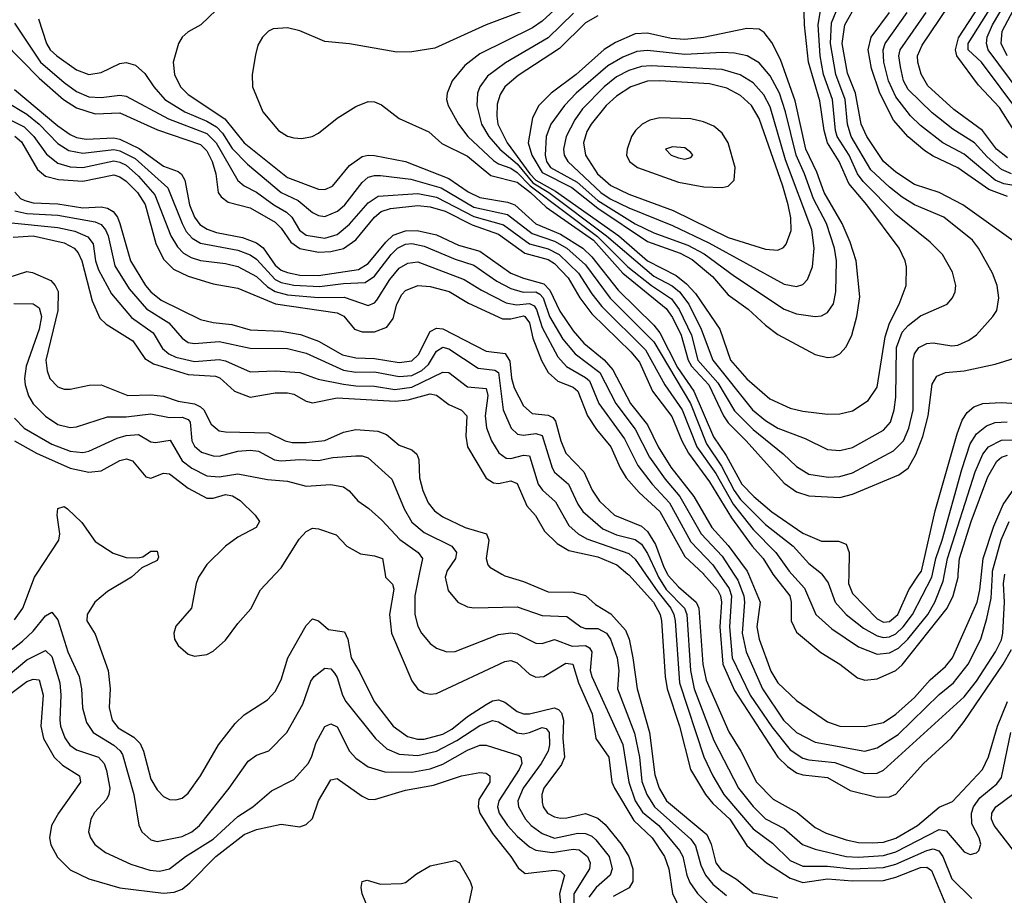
# Model space of a CAD drawing. Header units: inches. Extents: x 884549 to 1028252, y 526810 to 653624.
# Tile 825 of 1056: x 974067 to 977240, y 618965 to 621787. Entities that reach past the tile are written whole.
import ezdxf

# ---------------------------------------------------------------- set-up
doc = ezdxf.new("R2010")
doc.units = ezdxf.units.IN
doc.header["$MEASUREMENT"] = 0
doc.layers.add('A9671', color=7, linetype='Continuous')
doc.layers.add('A9672', color=7, linetype='Continuous')

msp = doc.modelspace()

# ---------------------------------------------------------------- linework, layer by layer
at = {"layer": 'A9671', "color": 5}
for points, elevation in [([(974050, 619852.4), (974077.6, 619890), (974114.6, 619990), (974121.1, 620000)], 2780), ([(974437.9, 620000), (974426.7, 619990), (974350, 619944), (974309.5, 619910), (974284.1, 619870), (974283.2, 619850), (974310, 619807), (974351.8, 619690), (974358.2, 619630), (974355.3, 619570), (974365, 619530), (974384.3, 619504.3), (974434.7, 619474.7), (974454.8, 619454.8), (974465.8, 619430), (974490, 619339.3), (974510, 619304.6), (974530, 619284), (974550, 619273.9), (974570, 619272.3), (974590, 619278.3), (974610, 619294.3), (974649.3, 619350), (974707.2, 619450), (974761, 619519), (974790, 619547), (974865, 619595), (974890, 619622.4), (974910, 619659.5), (974931, 619730), (974990, 619834.6), (975010, 619856.1), (975030, 619849.3), (975061.6, 619821.6), (975114, 619814), (975124.4, 619790), (975135.1, 619730), (975163.4, 619683.4), (975209.3, 619590), (975270, 619510.1), (975316.8, 619476.8), (975348.4, 619468.4), (975370, 619467.8), (975430, 619484.5), (975459.3, 619500.7), (975510, 619541.1), (975570, 619580.1), (975590, 619591.8), (975610, 619595.5), (975630, 619587.9), (975670, 619557.4), (975690, 619550.1), (975710, 619549.8), (975789.4, 619569.4), (975803.6, 619563.6), (975812.8, 619552.8), (975819.1, 619530), (975817.4, 619470), (975822, 619410), (975813.1, 619386.9), (975755.9, 619310), (975749.2, 619290), (975750, 619264.9), (975754, 619250), (975768, 619230), (975790, 619217.7), (975810, 619213.3), (975830, 619215.1), (975890, 619228.4), (975930, 619214.2), (975953.3, 619193.2), (976005.2, 619130), (976029.2, 619090), (976042.8, 619050), (976042.7, 619010), (976030.8, 618989.2), (975978.7, 618961.3)], 2780), ([(974649.7, 620000), (974643.2, 619990), (974635.3, 619970), (974620.9, 619890), (974570, 619832.7), (974563.4, 619810), (974565.7, 619790), (974577.2, 619770), (974610, 619742.5), (974630, 619735.7), (974670, 619741.4), (974690, 619751.9), (974730, 619787), (974770, 619841), (974812.1, 619887.9), (974842.8, 619950), (974890.3, 620000)], 2820), ([(975244.3, 620000), (975245.9, 619990), (975267.8, 619967.8), (975272.1, 619952.1), (975258.4, 619870), (975265.1, 619810), (975330, 619656.1), (975350, 619629.4), (975370, 619617.6), (975390, 619613.1), (975410, 619615), (975630, 619718.8), (975650, 619721.5), (975670, 619713.9), (975710, 619677.3), (975730, 619667.7), (975755.7, 619670), (975827.1, 619712.9), (975849.5, 619709.5), (975867.9, 619650), (975912, 619550), (975923.8, 619470), (975965.1, 619410), (975975.1, 619330), (975983.7, 619310), (976046.3, 619206.3), (976104.5, 619150), (976144.2, 619090), (976158.8, 619050), (976170, 618971.3), (976209.4, 618890)], 2820), ([(975354.4, 620000), (975340.3, 619930), (975340.1, 619870), (975350, 619832), (975362, 619810), (975390, 619776.2), (975410, 619761.8), (975442.8, 619750), (975470, 619751), (975610, 619805.1), (975650, 619811.3), (975670, 619807.4), (975730, 619777.1), (975750, 619776.6), (975790, 619789.1), (975847.5, 619767.5), (975889.6, 619769.7), (975903, 619763), (975910.5, 619750), (975905.4, 619690), (975910, 619670.3), (976010, 619451), (976030, 619330), (976049.8, 619270), (976073.5, 619233.5), (976126.2, 619190), (976193.1, 619110), (976203.4, 619090), (976216.3, 619030), (976225.9, 619005.9), (976250.7, 618970.7), (976292.2, 618930)], 2840), ([(975440.8, 620000), (975438.3, 619990), (975447.8, 619947.8), (975478.5, 619910), (975510, 619895), (975530, 619892), (975670, 619894.3), (975750, 619866.3), (975830, 619863.4), (975875, 619830), (975890, 619825.4), (975930, 619825.1), (975957.7, 619810), (975970.7, 619790), (975992, 619730), (975997.2, 619690), (975993.2, 619630), (976047.6, 619487.6), (976064.2, 619410), (976072, 619332), (976087.3, 619290), (976112.8, 619250), (976230, 619146), (976244.4, 619124.4), (976262.1, 619062.1), (976276.4, 619030), (976300.6, 619000.6), (976344, 618964)], 2860), ([(975620.3, 620000), (975630, 619994.4), (975690, 619976.2), (975770, 619942.8), (975850, 619941.6), (975890, 619931.6), (975922.2, 619902.3), (975971.8, 619871.8), (976019, 619819), (976030.5, 619790.5), (976042.9, 619730), (976057, 619630), (976096.3, 619490), (976113.7, 619353.7), (976127.3, 619310), (976151.5, 619270), (976280.6, 619160.6), (976295.2, 619130), (976309.5, 619070), (976326.7, 619046.7), (976377.1, 619017.1), (976430, 618973.2), (976510, 618956.9)], 2880), ([(976026.9, 620000), (976030, 619997.4), (976109.6, 619910), (976131.2, 619870), (976134.9, 619850), (976146.9, 619670), (976153.6, 619630), (976193.3, 619510), (976228.1, 619370), (976276.4, 619290), (976300.6, 619260.6), (976355.4, 619210), (976410, 619125.3), (976473.7, 619070), (976550, 619020.8), (976590, 619006.4), (976670, 619018), (976750, 619011.6), (976850, 619013.2), (976890, 619023.8), (976970, 619054.7), (976990, 619056.2), (977005.1, 619045.1), (977069.7, 618890)], 2920), ([(976083.1, 620000), (976122.7, 619942.7), (976165.1, 619890), (976175.1, 619870), (976178.8, 619850), (976192.8, 619650), (976271.8, 619411.8), (976300.1, 619350), (976336.1, 619290), (976430, 619179.6), (976492.9, 619132.9), (976550, 619077.2), (976590, 619058.7), (976670, 619059.5), (976750, 619050), (976850, 619054.3), (976890, 619065), (976990, 619109.6), (977010, 619114.6), (977028.3, 619108.4), (977041.2, 619090), (977070, 619018.7), (977134.9, 618954.9)], 2940), ([(976120.6, 620000), (976125.2, 619990), (976150, 619951.1), (976208.9, 619890), (976216.1, 619870), (976228.8, 619690), (976240.7, 619630), (976303.8, 619463.8), (976383.1, 619310), (976430, 619250.9), (976470, 619212), (976530, 619179.9), (976589.3, 619129.3), (976630, 619113.6), (976730, 619089.8), (976770, 619087.8), (976850, 619093.5), (976890, 619105.5), (977030, 619177.6), (977052.6, 619172.6), (977110, 619105), (977130, 619097), (977150, 619101.8), (977157.3, 619110), (977163.4, 619130), (977158.5, 619150), (977135, 619195), (977133.6, 619230), (977140.3, 619250), (977160.4, 619279.6), (977215.9, 619324.1), (977230, 619344.6), (977260.6, 619490)], 2960), ([(976154.2, 620000), (976156.2, 619996.2), (976190, 619959.1), (976246.3, 619910), (976254.8, 619890), (976268.2, 619710), (976278.4, 619658.4), (976351.9, 619491.9), (976391, 619430), (976441.4, 619330), (976494.8, 619274.8), (976572, 619232), (976630, 619184), (976665.8, 619165.8), (976730, 619143.4), (976770, 619135), (976814.2, 619134.2), (976850, 619136.7), (976890, 619149.4), (976960.1, 619190), (977030, 619248.7), (977072.1, 619267.9), (977169.4, 619370.6), (977188.8, 619411.2), (977217.4, 619510), (977249.3, 619590)], 2980), ([(976270.6, 620000), (976315, 619950), (976325.1, 619930), (976327.9, 619910), (976323.4, 619830), (976332.8, 619710), (976370, 619625.1), (976510, 619410.1), (976540.6, 619380.6), (976570, 619359.9), (976590, 619353), (976670, 619344.8), (976742.6, 619302.6), (976830, 619281), (976870, 619282.5), (976890, 619290.8), (976978.7, 619390), (977068.3, 619471.7), (977110, 619525.2), (977235.9, 619710), (977262.8, 619757.2)], 3020), ([(976320.9, 620000), (976353.4, 619953.4), (976360.5, 619930), (976353.8, 619830), (976363, 619730), (976420.4, 619610), (976490, 619508), (976550, 619433.9), (976590, 619407.5), (976610, 619401.5), (976693.2, 619393.2), (976790, 619357.6), (976830, 619358.5), (976850, 619368.1), (977110, 619604.9), (977150, 619654.8), (977211.3, 619750), (977230, 619788.8), (977234.8, 619810), (977240.3, 619910), (977237, 619970), (977241.1, 620000)], 3040), ([(976368.5, 620000), (976381.1, 619981.1), (976400.6, 619930), (976402.8, 619910), (976395.3, 619810), (976408, 619750), (976460.9, 619630), (976528.4, 619530), (976570, 619490.1), (976630, 619458.2), (976790, 619429.7), (976830, 619440.3), (976897.1, 619482.9), (977030, 619612.5), (977075.9, 619650), (977122.6, 619710), (977163.6, 619790), (977183.3, 619856.7), (977197.6, 619922.4), (977201.5, 620000)], 3060), ([(976415.3, 620000), (976452.4, 619910), (976442.5, 619830), (976449.3, 619790), (976487.1, 619687.1), (976510, 619650.1), (976570, 619592.9), (976670, 619523.7), (976710, 619509.7), (976790, 619508.6), (976850, 619522.1), (976890, 619548.3), (976950, 619602.5), (977000.2, 619659.8), (977050, 619702.5), (977072.3, 619730), (977152, 619910), (977161, 619950), (977166.2, 620000)], 3080), ([(976494, 620000), (976548.1, 619930), (976553.1, 619910), (976552.8, 619850), (976570, 619813.6), (976647.9, 619747.9), (976709.2, 619710), (976766.1, 619666.1), (976790, 619658.5), (976830, 619663), (976890, 619689.7), (976910, 619707.3), (977055.1, 619890), (977074.3, 619930), (977090.5, 619990), (977091.4, 620000)], 3120), ([(976555, 620000), (976595.3, 619955.3), (976632.7, 619870), (976683.5, 619823.5), (976770, 619765.9), (976830, 619742.2), (976870, 619746.1), (976898.4, 619761.6), (976929.2, 619790.8), (976993, 619870), (977015.7, 619910), (977042.4, 619977.6), (977046.8, 620000)], 3140), ([(976651.7, 620000), (976671.8, 619971.8), (976694.6, 619910), (976730, 619869.7), (976786.1, 619826.1), (976830, 619801.1), (976850, 619796), (976870, 619797.5), (976890, 619807.2), (976913.6, 619830), (976943.4, 619870), (977005.9, 619990), (977008, 620000)], 3160), ([(976738.4, 620000), (976737.9, 619970), (976750, 619938), (976830, 619855.9), (976850, 619845.5), (976870, 619847.2), (976896.4, 619870), (976932.1, 619950), (976965.5, 620000)], 3180), ([(974010, 619732.3), (974076.1, 619783.9), (974110, 619816.6), (974150, 619866.1), (974170, 619877.2), (974190, 619852.7), (974221.8, 619750), (974258.8, 619670), (974266.6, 619630), (974269.7, 619569.7), (974282.1, 619522.1), (974304.1, 619490), (974370, 619449.4), (974391.2, 619431.2), (974398.6, 619418.6), (974434.8, 619290), (974450.7, 619190.7), (974460.7, 619170), (974490, 619143.5), (974510, 619138.5), (974590, 619154.4), (974621.6, 619170), (974646.5, 619190), (974741.4, 619310), (974802.8, 619397.2), (974830, 619416.6), (974870, 619431), (974927.7, 619490), (974978.8, 619581.2), (975004.8, 619655.2), (975015.7, 619670), (975050, 619696.8), (975070, 619695.4), (975081, 619681), (975090, 619666.7), (975106.7, 619610), (975118.2, 619590), (975212.9, 619470), (975250, 619437.2), (975290, 619420.1), (975350, 619415.2), (975410, 619429.3), (975476, 619464), (975550, 619512), (975590, 619528.5), (975610, 619524.4), (975670, 619488.6), (975690, 619485.8), (975710, 619489.4), (975750, 619506.2), (975762.9, 619502.9), (975772.7, 619490), (975773.6, 619450), (975769.5, 619430), (975746.8, 619390), (975688.7, 619310), (975671.8, 619270), (975673.8, 619250), (975696.7, 619210), (975715.3, 619190), (975750, 619164.3), (975790, 619149.3), (975865.1, 619165.1), (975890, 619164.4), (975910, 619156), (975923.9, 619144), (975966.2, 619090), (975975.5, 619050), (975969.8, 619030.2), (975924, 618990), (975901.3, 618958.7)], 2760), ([(974030, 619673.2), (974090, 619723.9), (974150, 619753.6), (974170, 619734.2), (974196.6, 619650), (974199.5, 619610), (974196, 619530), (974198.6, 619510), (974212.6, 619472.6), (974228.5, 619448.5), (974250, 619433.9), (974320.8, 619410), (974338.8, 619390), (974347, 619367), (974357.5, 619310), (974354.7, 619290), (974346.7, 619273.4), (974308.2, 619231.8), (974295.9, 619210), (974288.7, 619170), (974294.8, 619150), (974309.3, 619129.3), (974343.5, 619103.5), (974425.2, 619065.2), (974486.1, 619046.1), (974517.1, 619042.9), (974550, 619050.1), (974601.1, 619090), (974690, 619145.6), (974770, 619218.8), (974818, 619250), (974878.1, 619301.9), (974950, 619338.2), (974996.9, 619390), (975007.6, 619410), (975022, 619458), (975050, 619508.7), (975070, 619518.2), (975090, 619508.3), (975129.6, 619430), (975150, 619407.5), (975190, 619378.8), (975243.5, 619363.5), (975330, 619362.4), (975390, 619372.5), (975430, 619387.9), (975510, 619432.7), (975550, 619448.9), (975570, 619448.8), (975675.3, 619415.3), (975682.2, 619410), (975684.7, 619390), (975676, 619370), (975610.4, 619270), (975606.2, 619250), (975611.4, 619230), (975639.2, 619190), (975670, 619156), (975710, 619121.4), (975730, 619110.7), (975783, 619103), (975850, 619113.8), (975870, 619112.1), (975896.5, 619090), (975904.6, 619070), (975903.4, 619050), (975852.7, 618970), (975853.1, 618870)], 2740), ([(974030, 619609.4), (974090, 619653.7), (974110, 619661.8), (974130, 619659), (974142.1, 619610), (974135.2, 619510), (974144.1, 619470), (974177.6, 619410), (974204.8, 619384.8), (974259.4, 619350), (974262.6, 619330), (974192.5, 619230), (974169.5, 619190), (974163.3, 619150), (974167.6, 619127.6), (974188.4, 619088.4), (974230, 619047.1), (974290, 619017.9), (974390, 618989), (974530, 618972), (974564.3, 618975.7), (974590, 618985.3), (974615.2, 619004.8), (974698.7, 619090), (974790, 619160.9), (974830, 619176.8), (974910, 619194.6), (974970, 619185.6), (974990, 619193), (975010, 619212.9), (975029.9, 619270), (975070, 619337.5), (975090, 619341.7), (975170, 619284.2), (975190, 619274.8), (975210, 619274.3), (975310, 619304.3), (975400.2, 619319.8), (975490, 619350.5), (975550, 619360.8), (975570, 619358.2), (975581.3, 619350), (975581.7, 619330), (975546.5, 619273.5), (975544.7, 619250), (975549.6, 619230), (975590, 619164.2), (975649.7, 619090), (975673.1, 619053.1), (975695.9, 619035.9), (975790, 619046.1), (975810, 619043), (975821.9, 619030), (975806.8, 618970), (975813.1, 618910)], 2720), ([(977268.7, 619110), (977206.7, 619190), (977198.1, 619210), (977198.9, 619230), (977212.5, 619250), (977265.8, 619290)], 2940), ([(975211.8, 618870), (975170.5, 618970), (975167.2, 618990), (975170.8, 619009.2), (975186.3, 619013.7), (975230, 619001.5), (975296.7, 619003.2), (975310, 619006.5), (975345.5, 619034.5), (975390, 619059.6), (975470, 619076.9), (975484.2, 619070), (975518.7, 619010), (975524.6, 618990), (975508.2, 618910)], 2680)]:
    msp.add_lwpolyline(points, dxfattribs=dict(at, elevation=elevation))
at = {"layer": 'A9672', "color": 5}
for points, elevation in [([(975851.8, 621808.2), (975770, 621728.7), (975632, 621648), (975574.8, 621605.2), (975549.2, 621570), (975542.6, 621550), (975539.4, 621510), (975555, 621450), (975578.3, 621410), (975614.2, 621370), (975670, 621322.3), (975720.8, 621260.8), (975771.9, 621230), (975957.6, 621090), (976110, 620960.7), (976169.1, 620929.1), (976192.9, 620910), (976222.6, 620870), (976263, 620790), (976300.8, 620690), (976428.1, 620530), (976470, 620495), (976510, 620470.8), (976597.4, 620437.4), (976670, 620401.3), (976710, 620398), (976750, 620408.2), (976850, 620463.9), (976872.4, 620490), (976885, 620530), (976889.9, 620570.1), (976892.2, 620730), (976910, 620780.1), (976930, 620801.8), (976970, 620832.8), (977055.3, 620870), (977072.3, 620890), (977081, 620910), (977083, 620930), (977072.9, 620972.9), (977040.2, 621030), (977000.2, 621070), (976890, 621158.8), (976785, 621265), (976767, 621290), (976739.7, 621350), (976701.1, 621410), (976695.4, 621430), (976685.5, 621530), (976657.2, 621610), (976646, 621670), (976639.4, 621770), (976655.9, 621870)], 3260), ([(977248.8, 621670), (977229, 621710), (977232.8, 621750), (977295.7, 621870)], 3020), ([(975827.1, 621853), (975750, 621782.2), (975719.8, 621760.2), (975550, 621676.9), (975501.3, 621638.7), (975460.4, 621590), (975444, 621550), (975442.3, 621530), (975447.5, 621510), (975480.5, 621450), (975510.5, 621410), (975593.5, 621333.5), (975610, 621322.5), (975650, 621308), (975670, 621294), (975711.3, 621251.3), (975928.4, 621088.4), (976026, 620990), (976103.2, 620930), (976167.2, 620887.2), (976192.4, 620852.4), (976231.5, 620770), (976252.3, 620690), (976316.8, 620616.8), (976370, 620526.3), (976430, 620466), (976527.3, 620387.3), (976570, 620346.7), (976610, 620322.6), (976672.3, 620312.3), (976710, 620315.1), (976750, 620326.7), (976882.9, 620397.1), (976914.5, 620430), (976931.6, 620470), (976945.6, 620530), (976945.9, 620690), (976950.4, 620710), (976964.5, 620730), (976990, 620743.3), (977010, 620745.1), (977070, 620736.1), (977090, 620738.4), (977125.7, 620754.3), (977150, 620771.1), (977203.1, 620830), (977215.8, 620850), (977222.2, 620890), (977216.2, 620930), (977201.5, 620970), (977156.7, 621050), (977136.7, 621076.7), (977044.5, 621150), (976950, 621190.6), (976910, 621215.3), (976870, 621247.3), (976810, 621302.5), (976746.4, 621410), (976734.3, 621450), (976726.6, 621530), (976696.4, 621610), (976679.3, 621710), (976683, 621777), (976712.8, 621850)], 3240), ([(975930, 621799.4), (975890, 621776.8), (975806.2, 621693.8), (975672.9, 621607.1), (975630.5, 621570), (975614.6, 621545.4), (975605.8, 621514.2), (975604.1, 621475.9), (975608, 621450), (975637.8, 621390), (975711.1, 621290), (975730, 621269.3), (975793.9, 621233.9), (975997.2, 621090), (976090, 621009.7), (976182, 620962), (976215.9, 620935.9), (976244.3, 620904.3), (976323.4, 620790), (976357.5, 620690), (976410, 620629.7), (976484.5, 620564.5), (976550, 620535.2), (976590, 620524.9), (976670, 620515.7), (976710, 620516.3), (976750, 620526.1), (976800.5, 620559.5), (976830, 620602.9), (976855.2, 620764.8), (976870, 620808.9), (976900.7, 620870), (976923.2, 620930), (976924.4, 620990), (976920.1, 621010), (976900.4, 621050), (976797, 621190), (976738.6, 621258.6), (976707.8, 621330), (976669.6, 621390), (976658.6, 621430), (976644.9, 621524.9), (976608.8, 621650), (976596.2, 621770), (976594.1, 621850)], 3280), ([(977283.4, 621063.4), (977105.4, 621190), (977030, 621229.9), (976950, 621256.2), (976890, 621294.9), (976849.9, 621330), (976796.7, 621410), (976778.6, 621450), (976760.3, 621550), (976734.3, 621614.3), (976716.6, 621710), (976726.2, 621770), (976763.7, 621836.3)], 3220), ([(977250, 621341.1), (977214.3, 621370), (977169.5, 621429.5), (977077, 621497), (976993.3, 621573.3), (976971.2, 621611.2), (976960.9, 621650), (976960.3, 621670), (976975.1, 621704.9), (977059.2, 621830)], 3120), ([(977270, 621431), (977224.2, 621504.2), (977156.1, 621576.1), (977086.6, 621670), (977082.4, 621690), (977092.2, 621727.8), (977158, 621830)], 3080), ([(977290, 621484.3), (977165.7, 621650), (977123.6, 621690), (977122.7, 621710), (977211.3, 621850)], 3060), ([(977291, 621551), (977187.8, 621690), (977181.8, 621710), (977184.1, 621730), (977201.8, 621770), (977248.7, 621850)], 3040), ([(974701, 621819), (974650.1, 621769.9), (974610, 621747.5), (974590.1, 621730), (974578.8, 621710), (974562, 621650), (974565.7, 621610), (974585, 621570), (974610, 621546.2), (974727.7, 621467.7), (974790, 621389.8), (974930, 621278.5), (975030, 621240.7), (975050, 621239.2), (975074.9, 621250), (975130, 621316.9), (975170, 621345.9), (975190, 621350.7), (975210, 621349.1), (975310, 621330.3), (975450, 621274.8), (975511.8, 621231.8), (975550, 621214.2), (975638.4, 621198.4), (975662.9, 621190), (975730, 621129.1), (975810, 621096.1), (975881.8, 621050), (975910, 621022.6), (975995.4, 620915.4), (976110, 620802.3), (976130, 620777.3), (976186.3, 620666.3), (976239, 620590), (976302.2, 620442.2), (976342.8, 620382.8), (976394.2, 620290), (976432.5, 620250), (976490, 620200.5), (976590, 620132.4), (976650, 620106.3), (976705.8, 620105.8), (976730, 620096.8), (976739.6, 620070), (976738.4, 620000)], 3180), ([(975690, 621815.2), (975570, 621770.7), (975404.6, 621695.4), (975330, 621683), (975281.8, 621681.8), (975130, 621708.5), (975050, 621716.6), (974970, 621750.4), (974930, 621760.6), (974883.2, 621756.8), (974869.1, 621750), (974849.1, 621730.9), (974834.8, 621705.2), (974826.6, 621673.4), (974816.1, 621610), (974817.4, 621570), (974850.7, 621490), (974901, 621430), (974930, 621411.9), (974950, 621405.8), (974976.1, 621403.9), (975009.7, 621410), (975030, 621420.9), (975090, 621469.6), (975150, 621506.8), (975190, 621523.1), (975210, 621522.6), (975232.9, 621512.9), (975290, 621468.6), (975385.8, 621425.8), (975427.4, 621387.4), (975510, 621346.7), (975585.2, 621285.2), (975670, 621262.8), (975712.9, 621230), (975763, 621183), (975916, 621076), (976010, 620970.2), (976150, 620856.4), (976170, 620827.3), (976198.3, 620770), (976220.4, 620690), (976231.5, 620670), (976287.5, 620610), (976334.4, 620510), (976350, 620487.6), (976408.2, 620430), (976530, 620293), (976570, 620264.8), (976610, 620252), (976710, 620247.3), (976750, 620257.8), (976899.8, 620320.2), (976930, 620341.4), (976954.8, 620385.2), (976976.9, 620443.1), (976994.6, 620510), (977007.4, 620612.6), (977022, 620638), (977050, 620649.7), (977110, 620655.1), (977210, 620676.3), (977290, 620701.4)], 3220), ([(977250, 621217), (977190, 621239.1), (977090, 621309.9), (977010, 621347), (976983.8, 621363.8), (976929.8, 621409.8), (976882.5, 621462.5), (976838.9, 621550), (976811.1, 621630), (976801.1, 621690), (976810.5, 621730), (976869.9, 621810)], 3180), ([(977270, 621252.3), (977238, 621258), (977209.8, 621269.8), (977110, 621353), (977041.6, 621390), (976970, 621446.1), (976937.4, 621477.4), (976890, 621537.8), (976866.4, 621590), (976851.4, 621650), (976849, 621690), (976855.4, 621710), (976927, 621810)], 3160), ([(977262.4, 621290), (977230, 621304.3), (977184.5, 621344.5), (977143, 621390), (977073.9, 621433.9), (977006.6, 621486.6), (976930, 621562.3), (976914.6, 621590), (976904.7, 621635.3), (976899.7, 621670), (976903.8, 621690), (976988.1, 621810)], 3140), ([(974050, 621775.6), (974133.5, 621650), (974210, 621584.5), (974250, 621555.9), (974290, 621538.3), (974330, 621535.8), (974390, 621543.6), (974410, 621540.4), (974546.9, 621466.9), (974670, 621420.2), (974699.9, 621390), (974770, 621269.1), (974790, 621251.8), (974830, 621231.1), (974886.3, 621190), (974926.9, 621166.9), (974943.6, 621150), (974968.6, 621108.6), (974990, 621092.2), (975050, 621082.9), (975090, 621095), (975130, 621127.5), (975190, 621197.1), (975222.3, 621217.7), (975350, 621226.6), (975410, 621215.1), (975530, 621153), (975626.2, 621126.2), (975710, 621065), (975770, 621048.1), (975804.9, 621030), (975867.2, 620970), (975910, 620903.6), (975942.5, 620862.5), (976082.9, 620722.9), (976145.5, 620610), (976201.1, 620530), (976249.3, 620410), (976310, 620324.2), (976365.9, 620225.9), (976430, 620143.6), (976503.7, 620070), (976546, 620010), (976555, 620000)], 3140), ([(974127.5, 621790), (974152.8, 621710), (974165.4, 621690), (974186.1, 621670), (974250, 621625.6), (974290, 621610.6), (974330, 621616.6), (974390, 621645.2), (974410, 621649.3), (974439.8, 621639.8), (974470, 621613.7), (974499.2, 621570), (974534.1, 621530), (974598.9, 621490), (974670, 621459.8), (974701.5, 621441.5), (974720.9, 621420.9), (974751.6, 621371.6), (974800.7, 621320.7), (974909.7, 621230), (974964.2, 621204.2), (975010, 621165.4), (975030, 621155.3), (975050, 621152.9), (975091.4, 621170), (975114.9, 621190), (975170, 621262.2), (975190, 621279), (975210, 621285), (975230, 621284.3), (975327.6, 621272.4), (975424.6, 621244.6), (975530, 621182.8), (975639.2, 621159.2), (975718.3, 621098.3), (975790, 621073.3), (975830.3, 621050), (975890, 620997.2), (975969.6, 620889.6), (976110, 620749.1), (976228.5, 620550), (976280, 620420), (976327.9, 620347.9), (976368.9, 620270), (976390, 620240.5), (976470, 620160.5), (976559.1, 620090), (976610, 620034.7), (976650, 620002.3), (976651.7, 620000)], 3160), ([(974015.1, 621715.1), (974130, 621598.1), (974207.7, 621530), (974250, 621502.9), (974310, 621483.5), (974390, 621487.1), (974511.5, 621431.5), (974650, 621384.8), (974670, 621364.7), (974687.6, 621330), (974699.4, 621290), (974706.9, 621230), (974715.8, 621215.8), (974738.8, 621198.8), (974810, 621180.1), (974890, 621134.7), (974910, 621114.5), (974941.1, 621070), (974970, 621049.1), (975030, 621037.3), (975070, 621040.1), (975110, 621049.2), (975150, 621077.4), (975209.9, 621150), (975231.5, 621168.5), (975261.9, 621178.1), (975350, 621188.1), (975390, 621183.5), (975437.6, 621170), (975525.2, 621125.2), (975610, 621095.8), (975694.6, 621034.6), (975770, 621013.8), (975790, 621001.3), (975834.4, 620954.4), (975871.9, 620890), (975910, 620838.8), (976036.5, 620716.5), (976063.6, 620683.6), (976105.6, 620590), (976168.4, 620508.4), (976200, 620430), (976221.6, 620390), (976290, 620297.8), (976361, 620181), (976427.5, 620090), (976462.9, 620050), (976490, 620005.2), (976494, 620000)], 3120), ([(974050, 621561.5), (974190, 621444.9), (974230, 621416.6), (974250, 621407.6), (974281.5, 621401.5), (974370, 621406.1), (974390, 621401.8), (974452.1, 621372.2), (974530, 621315.1), (974577.1, 621297.1), (974588.8, 621288.8), (974599.1, 621270), (974614.2, 621190), (974630.5, 621150.5), (974647.3, 621127.3), (974671.2, 621111.2), (974700.6, 621100.6), (974784.9, 621084.9), (974830, 621067.8), (974851.2, 621051.2), (974890, 620995.9), (974910, 620979.8), (974930, 620971.6), (974970, 620963.8), (975030, 620962.3), (975158.6, 620981.4), (975190, 621000.6), (975246.4, 621070), (975270, 621092.4), (975310, 621106.8), (975347.7, 621107.7), (975410, 621093), (975480.5, 621060.5), (975550, 621040.5), (975650, 620970), (975690, 620953.3), (975755.9, 620935.9), (975775.6, 620915.6), (975807, 620847), (975850, 620783.6), (975884.7, 620744.7), (975950.2, 620690.2), (975978.5, 620658.5), (976035.2, 620550), (976090, 620481.4), (976124.2, 620410), (976165.3, 620345.3), (976239, 620250), (976297.3, 620150), (976350, 620092.1), (976411.2, 620010), (976415.3, 620000)], 3080), ([(974022.7, 621522.7), (974090, 621482.5), (974129.8, 621450), (974190, 621387.4), (974225.5, 621365.5), (974270, 621356.6), (974370, 621368.8), (974390, 621364.4), (974439.5, 621339.5), (974544.5, 621244.5), (974590, 621129.6), (974603.8, 621103.8), (974622.7, 621082.7), (974650, 621066.7), (974770, 621043.8), (974810, 621029.3), (974830, 621015.5), (974889.8, 620950), (974910, 620939.5), (974950, 620931.5), (975032.5, 620927.5), (975110, 620937), (975180.5, 620939.5), (975210, 620959.9), (975264, 621030), (975284.7, 621050), (975310, 621063.3), (975330, 621065.3), (975370, 621056.7), (975470, 621014.9), (975530, 620995.2), (975604.7, 620944.7), (975650, 620920.8), (975689.1, 620909.1), (975730, 620909.6), (975742.7, 620902.7), (975754.1, 620890), (975773.7, 620830), (975817.1, 620757.1), (975856.6, 620710), (975936.4, 620650), (975987.7, 620550), (976050, 620467.3), (976096.5, 620376.5), (976146.5, 620306.5), (976194.2, 620250), (976263, 620130), (976330, 620057.6), (976368.5, 620000)], 3060), ([(974010, 621476.5), (974081.3, 621441.3), (974112.9, 621410), (974152.9, 621352.9), (974190, 621324.5), (974230, 621313.1), (974270, 621310.9), (974370, 621331.8), (974390, 621328), (974410, 621317.7), (974450, 621283), (974502.5, 621222.5), (974554.2, 621090), (974575.2, 621055.2), (974594.9, 621034.9), (974619.9, 621019.9), (974650, 621010.3), (974730, 621001), (974770, 620991.6), (974830, 620959), (974865.5, 620925.5), (974890.6, 620910.6), (974930, 620900.6), (975030, 620891.3), (975112.4, 620892.4), (975190, 620865.7), (975210, 620874.7), (975217.2, 620882.8), (975260.1, 620950), (975290, 620985.6), (975317.9, 621002.1), (975350, 621006), (975499.5, 620950), (975555.2, 620915.2), (975634.6, 620874.6), (975668, 620868), (975710, 620872), (975724.7, 620864.7), (975732.7, 620852.7), (975750, 620794.6), (975800.7, 620700.7), (975829.1, 620669.1), (975890, 620633.9), (975902.5, 620622.5), (975933.4, 620550), (976015.5, 620435.6), (976058.4, 620350), (976104.6, 620290), (976160.3, 620230), (976230, 620104.5), (976299.9, 620030), (976320.9, 620000)], 3040), ([(974051.7, 621411.7), (974073.1, 621393.1), (974124.1, 621304.1), (974150, 621282.8), (974192.2, 621272.2), (974270, 621266.9), (974370, 621287.1), (974390, 621280.8), (974410, 621266.6), (974446.6, 621230), (974471.1, 621191.1), (974505.8, 621065.8), (974530, 621015), (974562.6, 620982.6), (974610, 620960.2), (974690, 620935.9), (974770, 620921.9), (974891.6, 620871.6), (975090, 620842.6), (975110.9, 620830.9), (975145.9, 620790), (975170, 620780.5), (975210, 620781.2), (975250, 620795.6), (975270, 620824.2), (975282.6, 620870), (975298.3, 620901.7), (975310, 620914.5), (975350.3, 620929.7), (975390, 620927.3), (975451.3, 620911.3), (975513.4, 620873.4), (975622.9, 620822.9), (975650, 620822.4), (975690, 620832.5), (975694.7, 620830), (975709.2, 620810), (975720.6, 620760.6), (975748.3, 620688.3), (975769.6, 620649.6), (975801.4, 620621.4), (975850, 620603.1), (975865.2, 620590), (975896.5, 620510), (975925.8, 620465.8), (975972.2, 620410), (976002.2, 620342.2), (976021.6, 620310), (976062.9, 620262.9), (976130, 620201.8), (976210, 620056.4), (976270, 620000.7), (976270.6, 620000)], 3020), ([(974050.9, 621230.9), (974070, 621210.7), (974083.6, 621203.6), (974110, 621196.5), (974190, 621193.5), (974270, 621180.3), (974330, 621183.4), (974350, 621179.1), (974368.3, 621168.3), (974382.2, 621150), (974390, 621130.2), (974424.3, 621010), (974472.3, 620930), (974490, 620909.4), (974523.2, 620883.2), (974650, 620820.8), (974690, 620810.6), (974750, 620804.8), (974810, 620787.3), (974910, 620783.3), (974971.9, 620771.9), (975030, 620750.9), (975106.7, 620706.7), (975150, 620696.6), (975210, 620695.1), (975290, 620682.2), (975330, 620687.4), (975352.1, 620707.9), (975390, 620782), (975410, 620792.7), (975430, 620790.6), (975570, 620718.6), (975630.7, 620710.7), (975646.5, 620686.5), (975651.6, 620631.6), (975660, 620600), (975690, 620542.3), (975717.8, 620517.8), (975770, 620512.2), (975785, 620505), (975792.9, 620492.9), (975810.1, 620429.9), (975826.3, 620390), (975885.1, 620330), (975911.2, 620271.2), (975935.2, 620235.2), (975983.4, 620190), (976070, 620154.3), (976090, 620137.5), (976116, 620096), (976142.3, 620022.3), (976154.2, 620000)], 2980), ([(974051.2, 621171.2), (974090, 621161.9), (974190, 621156.6), (974310, 621135.4), (974330, 621127.3), (974343.8, 621110), (974351.6, 621090), (974373.2, 620993.2), (974419.9, 620919.9), (974475.2, 620855.2), (974547.5, 620810), (974590, 620761), (974610, 620746.9), (974630, 620743.5), (974710, 620749.8), (974810, 620728.5), (974930, 620727.7), (974990, 620712.2), (975110, 620656.9), (975150, 620651.2), (975210, 620651.8), (975290, 620636.8), (975330, 620640.7), (975363.2, 620656.8), (975383.9, 620676.1), (975410, 620718.6), (975430, 620731.4), (975450, 620726.1), (975544, 620664), (975597.9, 620657.9), (975610, 620650), (975624.7, 620530), (975650.6, 620470.6), (975671.1, 620451.1), (975690, 620447.9), (975730, 620453.2), (975750, 620446.6), (975782.3, 620342.3), (975790, 620329.1), (975835, 620290), (975865.8, 620225.8), (975881.9, 620201.9), (975946.3, 620146.3), (975990, 620126.5), (976050, 620112.2), (976070, 620096.2), (976090, 620066.4), (976120.6, 620000)], 2960), ([(974030, 621133.1), (974190, 621117.1), (974245, 621105), (974287, 621087), (974304.1, 621064.1), (974311.5, 621010), (974320.7, 620980.7), (974363.2, 620903.2), (974426.9, 620826.9), (974497.4, 620777.4), (974526.8, 620726.8), (974547, 620710), (974570, 620699.6), (974630, 620685.3), (974710, 620692), (974730, 620687.8), (974810, 620652.5), (974890, 620655.1), (974969.4, 620649.4), (975028.6, 620628.6), (975110, 620612.4), (975150, 620606.8), (975210, 620606), (975275.4, 620595.4), (975330, 620602.6), (975430, 620651.2), (975450, 620650.1), (975510, 620603.5), (975570, 620598.3), (975575.5, 620575.5), (975567.3, 620510), (975571.5, 620471.5), (975587.6, 620430), (975611, 620391), (975634, 620374), (975650, 620373.2), (975690, 620383.3), (975710, 620381.4), (975737.2, 620290), (975751.1, 620271.1), (975793.6, 620233.6), (975836.9, 620156.9), (975866.4, 620130), (975894.3, 620114.3), (976030, 620066.1), (976050, 620047.9), (976083.1, 620000)], 2940), ([(974045.5, 621085.5), (974110, 621089.8), (974210, 621067.8), (974242.8, 621050), (974255.8, 621035.8), (974267.4, 621010), (974301, 620881), (974325.3, 620825.3), (974345.2, 620805.2), (974431.8, 620751.8), (974470, 620694.5), (974498.3, 620678.3), (974610, 620642.9), (974698.3, 620638.3), (974712.3, 620632.3), (974758.7, 620590), (974810, 620570.1), (974890, 620584.6), (974930, 620584.1), (974950, 620579.9), (974990, 620557), (975010, 620552), (975090, 620568.7), (975277.2, 620557.2), (975318.6, 620561.4), (975390, 620581.6), (975410, 620576.6), (975450, 620546.5), (975490, 620528.2), (975507.7, 620510), (975505, 620445), (975509.7, 620410), (975570, 620309.5), (975594, 620294), (975610, 620291.7), (975650, 620300.3), (975670, 620292.6), (975700.7, 620220.7), (975729.1, 620189.1), (975758.3, 620138.3), (975799.2, 620099.2), (975836, 620076), (975930, 620056.3), (975991.1, 620030), (976026.9, 620000)], 2920), ([(974030, 620955.7), (974090, 620974.9), (974107.8, 620972.2), (974166.8, 620946.8), (974181.6, 620930), (974190.8, 620910.8), (974189.8, 620849.8), (974151.1, 620690), (974155, 620655), (974164.2, 620630), (974190, 620603.3), (974210, 620596.6), (974230, 620596.4), (974290.4, 620609.5), (974330, 620610.1), (974415.7, 620575.7), (974490, 620577.8), (974530, 620573.3), (974577.7, 620557.7), (974630, 620548.5), (974650, 620539.7), (974660.1, 620530), (974683.4, 620483.4), (974710, 620462.3), (974730, 620458.5), (974870, 620455.9), (974922, 620430), (974944.6, 620424.6), (974990, 620423.8), (975050, 620430.7), (975110, 620457.4), (975150, 620465.7), (975221.1, 620461.1), (975249.3, 620450), (975290, 620415.7), (975330, 620400.8), (975347, 620387), (975352.8, 620370), (975355.5, 620310), (975365.6, 620270), (975383.3, 620230), (975403.7, 620203.7), (975430, 620185.1), (975502.6, 620150), (975571.3, 620130), (975579, 620110), (975570.1, 620050), (975575, 620030), (975582, 620022), (975620.3, 620000)], 2880), ([(974048.1, 620871.9), (974110, 620870.7), (974130, 620858.5), (974136.8, 620830), (974129.2, 620790), (974087.3, 620670), (974082.2, 620630), (974084.2, 620610), (974095.1, 620575.1), (974110, 620548.8), (974150, 620509), (974190, 620482.1), (974230, 620472.8), (974250, 620474.4), (974350, 620506.8), (974410, 620507.3), (974490, 620516.7), (974550, 620505.2), (974590, 620505.9), (974610, 620498.1), (974616, 620490), (974621.6, 620430), (974630, 620412.9), (974653, 620393), (974690, 620381), (974710, 620380.4), (974770, 620396.5), (974810, 620400.1), (974836.8, 620396.8), (974888.2, 620368.2), (974910, 620365.4), (974969.1, 620369.1), (975030, 620366.7), (975075.8, 620375.8), (975150, 620381.5), (975170, 620381.6), (975190, 620375), (975266, 620306), (975306.2, 620210), (975330, 620167.5), (975370, 620134), (975459.8, 620090), (975474.8, 620070), (975470.8, 620050), (975443.3, 620010), (975440.8, 620000)], 2860), ([(976965.5, 620000), (976972.2, 620010), (977016.4, 620203.6), (977087.5, 620452.5), (977103.9, 620496.1), (977119.4, 620520.6), (977140.9, 620539.1), (977170.2, 620549.8), (977230, 620553.3), (977310, 620547.9)], 3180), ([(974050, 620502.5), (974081.7, 620470), (974170, 620418.4), (974230, 620396.6), (974270, 620391.6), (974290, 620396), (974381.4, 620438.6), (974410, 620446.7), (974450, 620449.7), (974490, 620426.9), (974504.4, 620424.4), (974552, 620432), (974590, 620365), (974621.2, 620341.2), (974670, 620316.5), (974710, 620313.4), (974770, 620323.8), (974865.5, 620305.5), (974930, 620299.6), (974990, 620283.6), (975070, 620289.1), (975110, 620281.6), (975128.8, 620268.8), (975156, 620236), (975192.1, 620212.1), (975234.1, 620174.1), (975291.7, 620111.7), (975350.8, 620070), (975364.4, 620050), (975354.4, 620000)], 2840), ([(977008, 620000), (977018.6, 620050), (977039.5, 620110), (977102.7, 620337.3), (977130, 620419.5), (977150, 620452), (977182.3, 620477.7), (977210, 620488.3), (977248.7, 620491.3)], 3160), ([(977046.8, 620000), (977056.8, 620050), (977145.9, 620330), (977170, 620386.9), (977188.1, 620410), (977230, 620431.7), (977350, 620435.5)], 3140), ([(974049.7, 620429.7), (974121.2, 620390), (974230, 620341.2), (974290, 620328.9), (974330, 620333.4), (974390, 620366.7), (974411.3, 620371.3), (974430, 620365), (974473.5, 620313.5), (974490, 620309.1), (974530, 620325.6), (974550, 620323), (974610, 620276.6), (974670, 620245.4), (974690, 620245.3), (974730, 620256.6), (974752.8, 620252.8), (974776.9, 620236.9), (974825.8, 620190), (974839.5, 620170), (974828.9, 620150), (974770, 620119.7), (974730.1, 620090), (974670, 620030.8), (974649.7, 620000)], 2820), ([(977091.4, 620000), (977095.7, 620050), (977133.1, 620170), (977186, 620314), (977215.4, 620364.6), (977230, 620376.5), (977250, 620383.6)], 3120), ([(977166.2, 620000), (977171.5, 620050), (977205.3, 620154.7), (977235.8, 620224.2), (977270, 620273.9)], 3080), ([(974121.1, 620000), (974192.7, 620110), (974196, 620130), (974187.7, 620190), (974190, 620211.4), (974210, 620217.6), (974221.3, 620210), (974266.7, 620166.7), (974310, 620105.2), (974368.1, 620068.1), (974410, 620054.1), (974447.9, 620052.1), (974463.7, 620056.3), (974490, 620073.7), (974510, 620074), (974514.3, 620054.3), (974510, 620043.5), (974460.1, 620019.9), (974437.9, 620000)], 2780), ([(974890.3, 620000), (974910, 620020.7), (974967.1, 620112.9), (974990, 620137.7), (975010, 620147.7), (975030, 620146.5), (975086.7, 620126.7), (975120.9, 620090), (975165, 620065), (975210, 620059.5), (975236.5, 620050), (975244.3, 620000)], 2820), ([(977201.5, 620000), (977202, 620010), (977229.8, 620110.2), (977255.6, 620170)], 3060)]:
    msp.add_lwpolyline(points, dxfattribs=dict(at, elevation=elevation))
for points, elevation in [([(976410, 621758.5), (976270.5, 621729.5), (976210, 621722.8), (976166.2, 621726.2), (976090, 621743.3), (976050, 621741.4), (975986.4, 621713.6), (975950, 621691), (975859.9, 621610), (975779.9, 621550), (975739.2, 621510), (975719.7, 621470), (975705.4, 621390), (975717.3, 621350), (975750, 621294.7), (975845.7, 621245.7), (975930, 621179.4), (976090, 621071.6), (976194.7, 621034.7), (976234.2, 621014.2), (976299.3, 620959.3), (976350, 620899.9), (976414, 620854), (976470, 620802.6), (976510, 620772.7), (976630, 620707.7), (976670, 620698.6), (976690, 620700.7), (976710, 620710.1), (976730, 620732.6), (976748.6, 620770), (976764.2, 620830), (976773.9, 620893.9), (976761.7, 621010), (976743.1, 621070), (976717.5, 621130), (976658.7, 621230), (976635.3, 621295.3), (976600.4, 621370), (976565.6, 621525.6), (976518, 621658), (976490, 621713.6), (976465.4, 621745.4), (976450, 621756.1)], 3320), ([(976090, 621687.9), (976055.6, 621684.4), (976010, 621665.9), (975962.1, 621637.9), (975860.4, 621550), (975822.1, 621510), (975778.7, 621450), (975763.5, 621410), (975760, 621350), (975764.9, 621330), (975777.4, 621310), (975863.7, 621263.7), (975930, 621203.9), (976050, 621128.7), (976110, 621100.3), (976220.2, 621060.2), (976272.2, 621032.2), (976370, 620960.3), (976530, 620853.8), (976570, 620838.9), (976629.9, 620830.1), (976650, 620832.1), (976670, 620842.7), (976689.1, 620870.9), (976696.9, 620910), (976698.5, 621010), (976692, 621050), (976666.2, 621130), (976624.2, 621210), (976595.6, 621290), (976568.4, 621350), (976534.5, 621490), (976514.7, 621550), (976485.6, 621605.6), (976450, 621648.1), (976410.5, 621670.5), (976370, 621678.4), (976330, 621680.7), (976210, 621674.1)], 3340), ([(976101.9, 621638.1), (976070, 621636.3), (976030, 621623.3), (975990, 621602.9), (975949.9, 621570.1), (975880.7, 621499.3), (975855.8, 621464.2), (975827.9, 621410), (975818.9, 621370), (975821.6, 621350), (975832.8, 621330), (975939.3, 621230), (975970, 621209.3), (976030, 621180), (976170, 621124), (976287.5, 621067.5), (976530, 620934.7), (976570, 620926.6), (976590, 620933.9), (976605, 620950), (976621.3, 620990), (976627.3, 621050), (976619.8, 621110), (976534.8, 621334.8), (976485.5, 621505.5), (976464.4, 621544.4), (976430, 621583.1), (976388.7, 621608.7), (976330, 621626.2)], 3360), ([(976130, 621589.9), (976090, 621588.2), (976035.8, 621570), (975990, 621540.1), (975957.1, 621510), (975908.4, 621450), (975894, 621426), (975883.7, 621390), (975889.7, 621350), (975928.7, 621290), (975972, 621252), (976030, 621224.8), (976172.4, 621172.4), (976350, 621085.2), (976470, 621047.8), (976510, 621044.1), (976527.6, 621052.4), (976536.4, 621063.6), (976552.5, 621107.5), (976552.1, 621147.9), (976542.7, 621190), (976526.1, 621250), (976450, 621467.9), (976424.6, 621510), (976390, 621543), (976345.8, 621565.8), (976290, 621579.6)], 3380), ([(976130, 621470.8), (976097, 621463), (976072.3, 621450), (976051.4, 621430), (976038.8, 621410), (976024.1, 621370), (976022.7, 621350), (976031.4, 621330), (976058, 621310), (976190, 621263.1), (976271.5, 621248.5), (976330, 621245.8), (976350, 621250.2), (976369, 621270), (976371.9, 621310), (976349.9, 621390), (976330, 621421.5), (976303.2, 621443.2), (976270, 621457.4), (976230, 621466.8)], 3420), ([(976170, 621377.3), (976148.2, 621370), (976166, 621350), (976190, 621341.3), (976210, 621337.4), (976230, 621343.1), (976235.4, 621350), (976230, 621358.4), (976210, 621373.3)], 3440)]:
    msp.add_lwpolyline(points, close=True, dxfattribs=dict(at, elevation=elevation))

doc.saveas('drawing.dxf')
